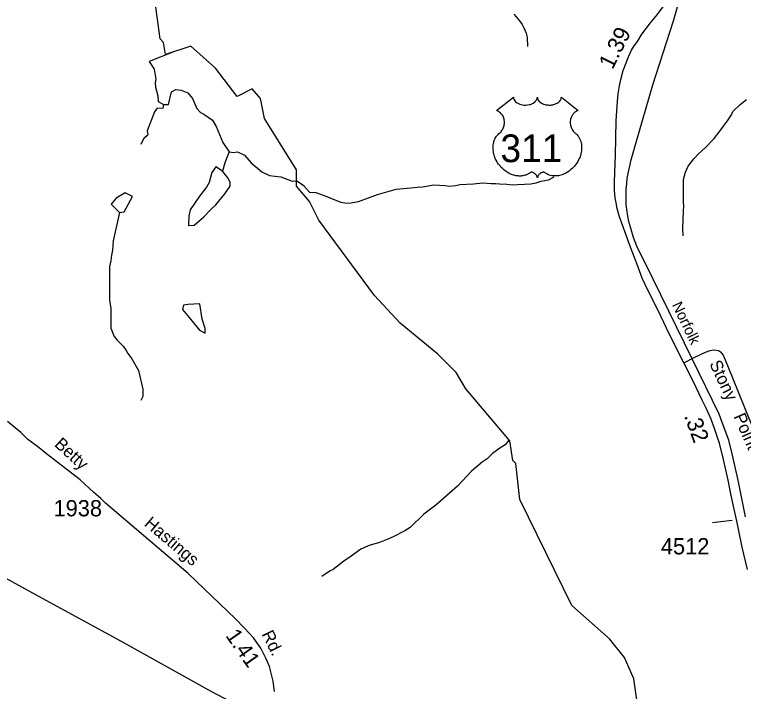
# Model space of a CAD drawing. Extents: x 1547597 to 1699558, y 810033 to 920809.
# Drawn here: x 1650332 to 1655923, y 892622 to 897817 of the extents above; entities that cross this region are included whole.
import ezdxf

# ---------------------------------------------------------------- set-up
doc = ezdxf.new("R2010")
doc.units = 0
for name, color, linetype in [('Exist Hydrographic Creek Single Shore', 7, 'Continuous'), ('Exist Hydrographic Misc Water Feature', 7, 'Continuous'), ('Exist Railroad Mainline', 7, 'Continuous'), ('Exist Railroad Mainline Label', 7, 'Continuous'), ('Exist Road Non-System Type 51', 7, 'Continuous'), ('Exist Road Primary US Attributed', 7, 'Continuous'), ('Exist Road Primary US Mileage Hundredths English Label', 7, 'Continuous'), ('Exist Road Primary US Shield CELL', 7, 'Continuous'), ('Exist Road Primary US Shield Number Label', 7, 'Continuous'), ('Exist Road Secondary Mileage Hundredths English Label', 7, 'Continuous'), ('Exist Road Secondary Type 51 Attributed', 7, 'Continuous'), ('Exist Road Secondary Type 51 Label', 7, 'Continuous'), ('Exist Road Secondary Type 51 Number Label', 7, 'Continuous'), ('Exist Utilities Electrical Transmission Line', 7, 'Continuous')]:
    doc.layers.add(name, color=color, linetype=linetype)

msp = doc.modelspace()

# ---------------------------------------------------------------- linework, layer by layer
at = {"layer": 'Exist Hydrographic Creek Single Shore'}
for points in [[(1651489.2, 897511.6), (1651473.2, 897603.9), (1651449.2, 897630.7), (1651372.2, 898196.9), (1651316.2, 898365.5), (1651225.2, 898475.6)], [(1652494.2, 896499.8), (1652495.2, 896624.5), (1652250.2, 897020.1), (1652219.2, 897171.9), (1652155.4, 897247), (1652039.1, 897187.6), (1651873.4, 897405.5), (1651682.9, 897573.9), (1651489.2, 897511.6)], [(1655571.3, 890998.8), (1655389.3, 891795.9), (1655273, 891991.1), (1655127, 892394.5), (1655083.2, 892717.9), (1655010.2, 892883.6), (1654895.2, 893027.1), (1654606.2, 893282.4), (1654207.2, 894094.9), (1654178.2, 894371.2), (1654153.2, 894394.7), (1654130.2, 894546.2), (1653793.2, 894943.7), (1653719.2, 895069.9), (1653579.2, 895210.6), (1653290.2, 895449.5), (1653092.2, 895660.4), (1652666.2, 896240.2), (1652593.2, 896382.9), (1652494.2, 896499.8)]]:
    msp.add_lwpolyline(points, dxfattribs=at)
at = {"layer": 'Exist Hydrographic Misc Water Feature'}
msp.add_line((1651473.6, 897126.4), (1651470.3, 897096.6), dxfattribs=at)
for points in [[(1654161.3, 897820.8), (1654196.7, 897780.2), (1654226, 897739.8), (1654239.6, 897715.5), (1654257, 897675.2), (1654264.4, 897643.1), (1654267.2, 897571)], [(1651545.4, 897528.8), (1651365.2, 897457.1), (1651402.5, 897398.8), (1651414.5, 897322.4), (1651410.2, 897293.5), (1651413.7, 897260.7), (1651431.2, 897193.4), (1651434.5, 897148.7), (1651473.6, 897126.4)], [(1651473.6, 897126.4), (1651513, 897127.2), (1651536.6, 897224.1), (1651568.4, 897242), (1651609, 897237.5), (1651661.2, 897215.6), (1651696.1, 897173.1), (1651730.5, 897096.4), (1651758.9, 897065.9), (1651783.7, 897053.7), (1651851.3, 897005.4), (1651878.3, 896957.7), (1651930.4, 896836.1), (1651979.1, 896764)], [(1655459.9, 896118.9), (1655458.2, 896174.8), (1655464.3, 896310.6), (1655467, 896346.6), (1655463.5, 896378.7), (1655464.1, 896418.7), (1655462.3, 896550.8), (1655479.2, 896606.4), (1655499.9, 896654.1), (1655542.8, 896709.4), (1655579.4, 896748.7), (1655632.1, 896795.8), (1655697.3, 896866.6), (1655742.2, 896921.9), (1655805.5, 897008.8), (1655830.2, 897048.4), (1655840.6, 897072.2), (1655897.5, 897127.3), (1655946.1, 897166.4)], [(1651470.3, 897096.6), (1651426, 897099.5), (1651405.9, 897070.9), (1651348.8, 896925.9), (1651353.6, 896894.3)], [(1651302.8, 896821.4), (1651327.1, 896871.1), (1651353.6, 896894.3)], [(1651979.1, 896764), (1651966.5, 896738.3), (1651945.6, 896678.6), (1651925.6, 896614.5)], [(1651979.1, 896764), (1652010.7, 896758.7), (1652042.4, 896764.8), (1652094.5, 896739.1), (1652147.5, 896679.9), (1652228, 896610.4), (1652286.6, 896580.7), (1652374.5, 896571.6), (1652460.6, 896537.4), (1652494.8, 896541.9)], [(1651925.6, 896614.5), (1651876.4, 896648.3), (1651846.1, 896606.1), (1651824, 896528), (1651805, 896493.1), (1651751, 896423.7), (1651679.5, 896317.3), (1651669.8, 896272.6), (1651666.6, 896198), (1651709.2, 896201.9), (1651780.1, 896262.8), (1651839.2, 896322.4)], [(1651839.2, 896322.4), (1651876.9, 896356.3), (1651945.3, 896441.2), (1651985.6, 896501), (1651986.7, 896530.2), (1651968.6, 896564.7), (1651925.6, 896614.5)], [(1652593.6, 896454.4), (1652552.5, 896500.3), (1652494.8, 896541.9)], [(1652593.6, 896454.4), (1652643.6, 896450.7), (1652699.3, 896431.8), (1652834.4, 896377.5), (1652866.3, 896370.9), (1652898.3, 896370.4), (1652970.4, 896381.2), (1653026.8, 896402.2), (1653115.2, 896436.7), (1653259.8, 896476.2), (1653372, 896488.3), (1653420, 896493.6), (1653460, 896494.8), (1653548.3, 896509.3), (1653636.2, 896505.9), (1653668.1, 896501.2), (1653716.1, 896504.4), (1653748.2, 896511.9), (1653852.3, 896518.2), (1653924.4, 896524.9), (1653988.2, 896519.8), (1654020.3, 896521.2), (1654052.2, 896516.7), (1654108.2, 896515.8), (1654148.1, 896509.1), (1654188.1, 896512.4), (1654244.1, 896515.5), (1654292.1, 896518.7), (1654332.2, 896526), (1654370.5, 896537.3), (1654428.6, 896548.3), (1654470.9, 896571.6)], [(1651137.1, 896298.5), (1651172.3, 896302.8), (1651236.2, 896419.7), (1651180.8, 896450), (1651111.8, 896407.4), (1651074, 896361.9), (1651137.1, 896298.5)], [(1651137.1, 896298.5), (1651088.2, 896081.2), (1651083.1, 896009.3), (1651076.4, 895969.4), (1651069.7, 895929.6), (1651061, 895881.7), (1651058.9, 895625.8), (1651069.7, 895561.6), (1651069.3, 895409.6), (1651096.3, 895345.2), (1651115.9, 895320.9), (1651165.1, 895272), (1651188.5, 895239.6), (1651200.2, 895215.4), (1651231.4, 895174.9), (1651282, 895086), (1651315.6, 894941.4), (1651314.7, 894885.4), (1651300.2, 894855.7)], [(1651672.2, 895491.1), (1651749.9, 895394.3), (1651793.5, 895371.1), (1651793.4, 895406.8), (1651770.6, 895480.2), (1651752.6, 895596.9), (1651661.1, 895592.9), (1651627.2, 895586.8), (1651620.2, 895553.1), (1651672.2, 895491.1)], [(1654124, 894550.6), (1654095.7, 894516.1), (1654047.2, 894485), (1653998.6, 894447.7), (1653958, 894408.5), (1653917.6, 894381.1), (1653836.5, 894312.5), (1653728.6, 894198.4), (1653564.4, 894051.2), (1653471.3, 893982.8), (1653365.7, 893880.6), (1653325.3, 893855.2), (1653236.5, 893808.8), (1653196.2, 893791.5), (1653131.8, 893764.6), (1653051.6, 893742), (1652987.1, 893715), (1652914.3, 893660.2), (1652857.7, 893623.2), (1652776.7, 893558.6), (1652752.5, 893547.1), (1652687.8, 893504.1)]]:
    msp.add_lwpolyline(points, dxfattribs=at)
at = {"layer": 'Exist Railroad Mainline'}
msp.add_lwpolyline([(1655940.1, 893963.2), (1655885.7, 894231.1), (1655856.3, 894356.4), (1655835.3, 894445.1), (1655811.2, 894551.4), (1655767.6, 894665.9), (1655737, 894749.7), (1655530.1, 895174.9), (1655229.7, 895785.6), (1655105.8, 896039.6), (1655078.5, 896106.9), (1655044.2, 896227.8), (1655035.3, 896269.3), (1655028.9, 896321.7), (1655023.3, 896362.8), (1655024.1, 896403.4), (1655024.1, 896442.1), (1655024.7, 896477.4), (1655027.9, 896520.9), (1655032.3, 896560.4), (1655060.9, 896702), (1655097.5, 896827.7), (1655227.1, 897276.9), (1655387, 897770), (1655597.9, 898518.5)], dxfattribs=at)
at = {"layer": 'Exist Road Non-System Type 51'}
msp.add_lwpolyline([(1655836.9, 893934.8), (1655746.6, 893923.8), (1655686.6, 893916.3)], dxfattribs=at)
at = {"layer": 'Exist Road Primary US Attributed'}
for points in [[(1655465.7, 895143.9), (1655397.8, 895279.5), (1655332.3, 895411.5), (1655268.4, 895544.6), (1655192.1, 895695.9), (1655145.7, 895795), (1655114.7, 895879.3), (1655049.6, 896053.1), (1654970.3, 896272.3), (1654954.8, 896329.7), (1654945.5, 896371.6), (1654939.8, 896411.5), (1654935.2, 896466.5), (1654934.8, 896527.3), (1654936.6, 896606.9), (1654941.7, 896737.3), (1654947.8, 897001.2), (1654957.4, 897151.8), (1654962.1, 897208.4), (1654971.8, 897269.7), (1654981.3, 897318), (1655000.7, 897388.2), (1655040.6, 897493.6), (1655065.3, 897543), (1655083.8, 897576), (1655110.5, 897611), (1655144.4, 897666.7), (1655210.9, 897753.2), (1655261.8, 897816.1), (1655343.6, 897925.2)], [(1655954.8, 893557.2), (1655913.3, 893728.9), (1655881.9, 893880), (1655871.8, 893929.5), (1655852.7, 894020.8), (1655826.3, 894138.2), (1655804.7, 894244.4), (1655769.9, 894402.6), (1655738.8, 894526.7), (1655727.4, 894564.3), (1655701, 894640.3), (1655673.2, 894716.4), (1655639.7, 894790.6), (1655607.3, 894857.7), (1655536.2, 895002.5), (1655465.7, 895143.9)]]:
    msp.add_lwpolyline(points, dxfattribs=at)
at = {"layer": 'Exist Road Primary US Shield CELL'}
msp.add_lwpolyline([(1654158.1, 897183.7), (1654158.4, 897178.4), (1654159.7, 897172.1), (1654160.7, 897168.8), (1654163.7, 897162.6), (1654168.5, 897155.2), (1654175.3, 897148), (1654183, 897141.7), (1654188.2, 897138.4), (1654196.9, 897133.7), (1654206.9, 897129.5), (1654218, 897126.3), (1654229.3, 897124), (1654241.7, 897122.6), (1654253.9, 897122.4), (1654267.1, 897123.4), (1654281.7, 897126.2), (1654288.5, 897128), (1654296, 897130.5), (1654303, 897133.4), (1654310.6, 897137.5), (1654316.8, 897141.5), (1654321.6, 897145), (1654328.4, 897151.5), (1654333.9, 897158.3), (1654336.2, 897162.1), (1654338.1, 897165.7), (1654340.8, 897173.5), (1654341.6, 897176.9), (1654342.1, 897184), (1654342.6, 897178), (1654343.2, 897174.3), (1654344.2, 897170.7), (1654345.7, 897166.8), (1654348.4, 897161.3), (1654351.5, 897156.8), (1654357.2, 897150), (1654360.8, 897146.7), (1654364, 897144), (1654372.8, 897138), (1654383, 897132.8), (1654388, 897130.6), (1654393.1, 897128.8), (1654399.7, 897126.8), (1654406.4, 897125.2), (1654413.1, 897124.1), (1654420, 897123.1), (1654426.9, 897122.6), (1654432.6, 897122.4), (1654439.6, 897122.5), (1654446.1, 897122.9), (1654452.7, 897123.6), (1654460, 897124.9), (1654465.8, 897126.1), (1654473.6, 897128.2), (1654480.6, 897130.7), (1654486.7, 897133.4), (1654494.7, 897137.5), (1654501.1, 897141.6), (1654505.9, 897145.4), (1654511.5, 897150.5), (1654516.8, 897156.7), (1654519.9, 897161.2), (1654522.1, 897165.8), (1654524.2, 897170.7), (1654525.4, 897175.8), (1654526, 897180.3), (1654526.1, 897184.2), (1654654.7, 897081.7), (1654651.7, 897080.5), (1654644.7, 897077.1), (1654639.2, 897073.9), (1654630.3, 897067.6), (1654626.5, 897064.2), (1654622.7, 897060.6), (1654619.2, 897056.8), (1654616.2, 897053.3), (1654612.4, 897048.1), (1654609.1, 897042.9), (1654605.8, 897037.2), (1654603.4, 897032.3), (1654599.5, 897022), (1654597.6, 897015.4), (1654596.4, 897009.9), (1654594.9, 896998.4), (1654594.5, 896992.9), (1654594.5, 896987.5), (1654594.8, 896981.8), (1654595.3, 896976.4), (1654596.3, 896970.7), (1654597.2, 896965.7), (1654598.8, 896959.5), (1654601.1, 896952.4), (1654603.9, 896945.4), (1654609.8, 896934.3), (1654617.3, 896922.9), (1654622.7, 896916.5), (1654628.1, 896911), (1654636, 896904.3), (1654640.3, 896900.5), (1654645.2, 896895.6), (1654653.3, 896886.3), (1654656.5, 896881.8), (1654659.8, 896876.9), (1654662.9, 896871.8), (1654665.9, 896866.3), (1654668.3, 896861.6), (1654672.9, 896850.5), (1654676.2, 896839.8), (1654677.7, 896834.2), (1654680.1, 896821.6), (1654681, 896815.4), (1654682, 896803), (1654682, 896788.2), (1654680.9, 896774), (1654678.2, 896757.5), (1654676, 896747.6), (1654672.6, 896736.2), (1654669.4, 896726.2), (1654663.5, 896711.6), (1654658.3, 896700.9), (1654651.5, 896688.5), (1654646.9, 896680.9), (1654641.5, 896672.9), (1654634.7, 896663.6), (1654626.8, 896653.7), (1654617.3, 896643.3), (1654609.7, 896635.6), (1654599.6, 896626.7), (1654593.6, 896621.7), (1654584.9, 896615.1), (1654573.1, 896607.2), (1654561.4, 896600.5), (1654551.4, 896595.4), (1654542.6, 896591.6), (1654531.2, 896587.2), (1654512.2, 896582), (1654505.3, 896580.6), (1654497.1, 896579.3), (1654489.5, 896578.6), (1654482, 896578.1), (1654472, 896578.1), (1654462, 896578.9), (1654452.6, 896580.3), (1654442.8, 896582.3), (1654432.6, 896585.3), (1654423.3, 896589), (1654413.8, 896593.6), (1654397.9, 896603.7), (1654393.3, 896606.1), (1654390.8, 896606.8), (1654384.6, 896607.1), (1654378.8, 896605.9), (1654372.9, 896603.5), (1654369.3, 896601.6), (1654364.6, 896598.5), (1654360.9, 896595.6), (1654356.5, 896591.4), (1654353.5, 896587.9), (1654351.2, 896585.2), (1654346.7, 896578.1), (1654345.1, 896574.8), (1654343.4, 896570.4), (1654342, 896564.1), (1654339.9, 896572.1), (1654337.6, 896577.4), (1654334.9, 896582), (1654332, 896586), (1654327.5, 896591.2), (1654323.5, 896595.1), (1654318.6, 896599), (1654313.5, 896602.1), (1654309.3, 896604.3), (1654305.5, 896605.7), (1654300.9, 896606.8), (1654297.1, 896607.1), (1654294, 896607.1), (1654289.7, 896606.1), (1654283.9, 896601.9), (1654278.4, 896598.1), (1654272.4, 896594.4), (1654265.3, 896590.6), (1654260, 896588.2), (1654253.8, 896585.7), (1654246.5, 896583.3), (1654238.6, 896581.2), (1654230.5, 896579.6), (1654223.3, 896578.5), (1654215.7, 896577.8), (1654208.8, 896577.6), (1654201.5, 896577.7), (1654194.8, 896578.2), (1654187, 896578.9), (1654177.2, 896580.3), (1654169.2, 896582.1), (1654160.7, 896584.4), (1654151.9, 896587.2), (1654142.6, 896590.7), (1654130.9, 896595.8), (1654122.8, 896600), (1654109.9, 896607.4), (1654094.9, 896617.8), (1654083.6, 896627), (1654075.2, 896634.5), (1654063, 896647), (1654055.8, 896655.1), (1654044.6, 896669.7), (1654037.3, 896680.2), (1654032.7, 896688), (1654025.8, 896700.5), (1654022.1, 896708.3), (1654017.2, 896719.7), (1654013.4, 896730.1), (1654010.2, 896740), (1654008.5, 896746.3), (1654006, 896757.3), (1654004.6, 896765.1), (1654003.1, 896775.8), (1654002.3, 896787.2), (1654002.2, 896797.6), (1654002.4, 896806.2), (1654003.4, 896816.3), (1654005.1, 896827.1), (1654007.2, 896836.2), (1654009.1, 896842.9), (1654011.8, 896850.9), (1654015.4, 896859.8), (1654019.6, 896868.3), (1654023.7, 896875.4), (1654028.8, 896883), (1654033.8, 896889.4), (1654040.4, 896896.6), (1654047.2, 896903.1), (1654053.5, 896908.2), (1654060.9, 896915.5), (1654064.8, 896919.9), (1654069.5, 896926.1), (1654073.2, 896931.8), (1654076.2, 896936.9), (1654080.1, 896944.4), (1654082.4, 896950), (1654085.4, 896958.7), (1654086.9, 896964.7), (1654088.4, 896972.6), (1654089.4, 896979.9), (1654089.7, 896989.1), (1654089.5, 896996.7), (1654088.5, 897005.6), (1654086.9, 897014.1), (1654084.8, 897021.6), (1654081.7, 897030.1), (1654078.7, 897036.3), (1654073.8, 897044.8), (1654068.3, 897052.6), (1654062.7, 897059), (1654057, 897064.7), (1654051.5, 897068.9), (1654046.3, 897072.6), (1654039.8, 897076.6), (1654033.5, 897079.7), (1654029.5, 897081.3)], close=True, dxfattribs=at)
at = {"layer": 'Exist Road Secondary Type 51 Attributed'}
for points in [[(1655465.7, 895143.9), (1655551.1, 895187.4), (1655630.9, 895226.9), (1655667.1, 895239.4), (1655692.1, 895243.8), (1655713, 895241.8), (1655731, 895237.6), (1655746.7, 895228.7), (1655766.4, 895203.4), (1655783, 895167.1), (1655839, 895029.7), (1655932, 894802), (1656076.7, 894442.2), (1656151.8, 894251.1), (1656170, 894172.1), (1656185.7, 894106.8), (1656198, 894033.3), (1656206.8, 893954.3), (1656212.1, 893798), (1656214.1, 893608.2)], [(1652326.4, 892622.3), (1652314.3, 892700.8), (1652303.3, 892752.5), (1652287.5, 892812.5), (1652259.1, 892877.2), (1652241.8, 892913.4), (1652219.7, 892954.5), (1652164.5, 893033.3), (1652096.7, 893107.5), (1652025.2, 893181.7), (1651968.3, 893236.9), (1651664.5, 893527.2), (1651029.9, 894066.6), (1650992.6, 894103.4), (1650939.3, 894148.3), (1650835, 894246.9), (1650577.7, 894444.8), (1650506.7, 894502.9), (1650433.5, 894556.7), (1650379.7, 894608.4), (1650276.4, 894694.6)]]:
    msp.add_lwpolyline(points, dxfattribs=at)
at = {"layer": 'Exist Utilities Electrical Transmission Line'}
msp.add_lwpolyline([(1642945.1, 897439.6), (1645950, 895817.5), (1646888.4, 895317.2), (1647731.4, 894870.4), (1648608.1, 894388.9), (1649764.4, 893765.2), (1650543.8, 893339.1), (1651144.7, 893011.9), (1651836.8, 892623.4), (1652568.8, 892240.1), (1652711.5, 892161.9), (1652709.5, 892162), (1652760.1, 892071.1), (1653216.2, 891020.4), (1653528.9, 890289.9), (1653791.9, 889690), (1653816.9, 889631.6)], dxfattribs=at)

# ---------------------------------------------------------------- texts
at = {"layer": 'Exist Railroad Mainline Label'}
msp.add_text('Norfolk', height=82.02, rotation=295.4904, dxfattribs=at).set_placement((1655372.7, 895589.5))
at = {"layer": 'Exist Road Primary US Mileage Hundredths English Label'}
for s, rotation, p in [('1.39', 63.449, (1654918.5, 897389.1)), ('.32', 290.0561, (1655465.9, 894737.4))]:
    msp.add_text(s, height=125, rotation=rotation, dxfattribs=at).set_placement(p)
at = {"layer": 'Exist Road Primary US Shield Number Label'}
msp.add_text('311', height=212.5, dxfattribs=at).set_placement((1654059.3, 896684.4))
at = {"layer": 'Exist Road Secondary Mileage Hundredths English Label'}
msp.add_text('1.41', height=120, rotation=304.975, dxfattribs=at).set_placement((1651946, 893050.5))
at = {"layer": 'Exist Road Secondary Type 51 Label'}
for s, rotation, p in [('Stony', 295.1942, (1655659.6, 895138)), ('Point', 293.7157, (1655845.2, 894733.2)), ('Betty', 317.6173, (1650631.2, 894510.3)), ('Hastings', 319.635, (1651320.3, 893899.7)), ('Rd.', 295.9661, (1652225.1, 893063.2))]:
    msp.add_text(s, height=95, rotation=rotation, dxfattribs=at).set_placement(p)
at = {"layer": 'Exist Road Secondary Type 51 Number Label'}
for s, p in [('1938', (1650630.6, 893965.9)), ('4512', (1655289.7, 893674.1))]:
    msp.add_text(s, height=125, dxfattribs=at).set_placement(p)

doc.saveas('drawing.dxf')
